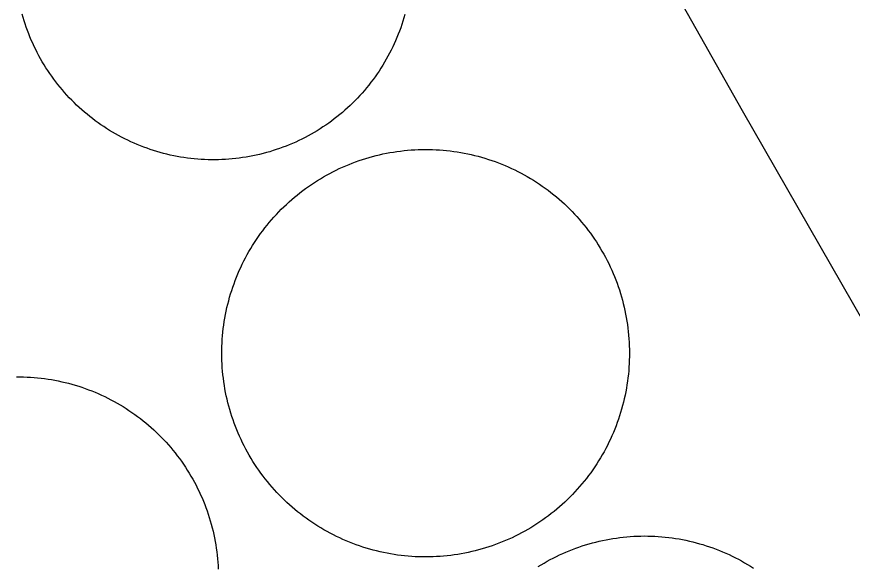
# Model space of a CAD drawing. Extents: x 3651524 to 3689615, y 505651 to 531377.
# Drawn here: x 3680590.2 to 3680705.2, y 515880 to 515955.6 of the extents above; entities that cross this region are included whole.
import ezdxf

# ---------------------------------------------------------------- set-up
doc = ezdxf.new("R2010")
doc.units = 0
doc.layers.add('V-DOMW-TANK', color=7, linetype='Continuous')
doc.layers.add('V-ROAD-CNTR', color=7, linetype='Continuous')

msp = doc.modelspace()

# ---------------------------------------------------------------- linework, layer by layer
at = {"layer": 'V-DOMW-TANK'}
for points in [[(3680624.121, 515936.779), (3680623.658, 515936.667), (3680623.193, 515936.558), (3680622.727, 515936.46), (3680622.26, 515936.37), (3680621.789, 515936.288), (3680621.318, 515936.214), (3680620.846, 515936.146), (3680620.373, 515936.089), (3680619.896, 515936.038), (3680619.423, 515935.999), (3680618.948, 515935.968), (3680618.471, 515935.944), (3680617.994, 515935.927), (3680617.516, 515935.921), (3680617.041, 515935.921), (3680616.564, 515935.929), (3680616.087, 515935.946), (3680615.61, 515935.972), (3680615.135, 515936.005), (3680614.659, 515936.048), (3680614.186, 515936.097), (3680613.713, 515936.157), (3680613.24, 515936.224), (3680612.769, 515936.3), (3680612.3, 515936.384), (3680611.831, 515936.476), (3680611.366, 515936.574), (3680610.901, 515936.683), (3680610.439, 515936.8), (3680609.978, 515936.923), (3680609.519, 515937.056), (3680609.064, 515937.195), (3680608.61, 515937.342), (3680608.159, 515937.502), (3680607.711, 515937.664), (3680607.266, 515937.834), (3680606.824, 515938.014), (3680606.386, 515938.201), (3680605.951, 515938.397), (3680605.519, 515938.598), (3680605.089, 515938.807), (3680604.665, 515939.024), (3680604.245, 515939.249), (3680603.828, 515939.481), (3680603.416, 515939.72), (3680603.006, 515939.966), (3680602.601, 515940.22), (3680602.204, 515940.48), (3680601.808, 515940.746), (3680601.417, 515941.021), (3680601.032, 515941.301), (3680600.651, 515941.59), (3680600.274, 515941.883), (3680599.906, 515942.184), (3680599.541, 515942.491), (3680599.183, 515942.804), (3680598.828, 515943.124), (3680598.48, 515943.45), (3680598.136, 515943.781), (3680597.802, 515944.119), (3680597.469, 515944.463), (3680597.143, 515944.814), (3680596.825, 515945.168), (3680596.514, 515945.528), (3680596.207, 515945.893), (3680595.908, 515946.266), (3680595.615, 515946.64), (3680595.328, 515947.021), (3680595.05, 515947.408), (3680594.775, 515947.8), (3680594.509, 515948.195), (3680594.251, 515948.596), (3680593.999, 515949), (3680593.753, 515949.409), (3680593.516, 515949.823), (3680593.285, 515950.241), (3680593.061, 515950.663), (3680592.846, 515951.087), (3680592.637, 515951.515), (3680592.437, 515951.949), (3680592.242, 515952.385), (3680592.058, 515952.823), (3680591.88, 515953.266), (3680591.71, 515953.712), (3680591.546, 515954.161), (3680591.392, 515954.611), (3680591.245, 515955.064), (3680591.107, 515955.52), (3680590.976, 515955.979)], [(3680643.641, 515955.903), (3680643.508, 515955.445), (3680643.368, 515954.99), (3680643.219, 515954.537), (3680643.063, 515954.085), (3680642.899, 515953.638), (3680642.729, 515953.192), (3680642.549, 515952.752), (3680642.363, 515952.311), (3680642.168, 515951.877), (3680641.963, 515951.445), (3680641.755, 515951.017), (3680641.539, 515950.593), (3680641.314, 515950.171), (3680641.083, 515949.753), (3680640.843, 515949.342), (3680640.597, 515948.934), (3680640.343, 515948.529), (3680640.083, 515948.129), (3680639.815, 515947.734), (3680639.543, 515947.345), (3680639.26, 515946.958), (3680638.973, 515946.579), (3680638.678, 515946.202), (3680638.379, 515945.833), (3680638.072, 515945.467), (3680637.759, 515945.108), (3680637.439, 515944.754), (3680637.112, 515944.406), (3680636.78, 515944.064), (3680636.444, 515943.726), (3680636.1, 515943.396), (3680635.75, 515943.071), (3680635.395, 515942.753), (3680635.035, 515942.44), (3680634.668, 515942.135), (3680634.298, 515941.834), (3680633.923, 515941.541), (3680633.54, 515941.254), (3680633.155, 515940.976), (3680632.764, 515940.703), (3680632.369, 515940.437), (3680631.967, 515940.177), (3680631.562, 515939.925), (3680631.154, 515939.679), (3680630.74, 515939.442), (3680630.323, 515939.212), (3680629.901, 515938.987), (3680629.475, 515938.772), (3680629.047, 515938.563), (3680628.615, 515938.362), (3680628.178, 515938.17), (3680627.738, 515937.983), (3680627.296, 515937.805), (3680626.851, 515937.635), (3680626.403, 515937.473), (3680625.95, 515937.318), (3680625.497, 515937.174), (3680625.041, 515937.033), (3680624.582, 515936.902), (3680624.121, 515936.779)], [(3680630.378, 515932.247), (3680630.779, 515932.526), (3680631.189, 515932.796), (3680631.601, 515933.06), (3680632.018, 515933.316), (3680632.438, 515933.566), (3680632.864, 515933.808), (3680633.294, 515934.043), (3680633.728, 515934.266), (3680634.165, 515934.485), (3680634.607, 515934.698), (3680635.051, 515934.901), (3680635.5, 515935.096), (3680635.953, 515935.284), (3680636.407, 515935.464), (3680636.864, 515935.636), (3680637.327, 515935.802), (3680637.792, 515935.956), (3680638.257, 515936.103), (3680638.726, 515936.245), (3680639.199, 515936.376), (3680639.672, 515936.499), (3680640.145, 515936.613), (3680640.622, 515936.72), (3680641.103, 515936.818), (3680641.585, 515936.908), (3680642.068, 515936.99), (3680642.551, 515937.062), (3680643.037, 515937.127), (3680643.522, 515937.183), (3680644.009, 515937.23), (3680644.501, 515937.269), (3680644.986, 515937.299), (3680645.476, 515937.32), (3680645.965, 515937.336), (3680646.455, 515937.34), (3680646.946, 515937.336), (3680647.432, 515937.324), (3680647.921, 515937.304), (3680648.411, 515937.275), (3680648.898, 515937.238), (3680649.385, 515937.191), (3680649.871, 515937.136), (3680650.356, 515937.072), (3680650.841, 515937), (3680651.323, 515936.921), (3680651.804, 515936.832), (3680652.285, 515936.736), (3680652.763, 515936.63), (3680653.236, 515936.515), (3680653.713, 515936.394), (3680654.184, 515936.265), (3680654.653, 515936.126), (3680655.12, 515935.978), (3680655.585, 515935.825), (3680656.045, 515935.663), (3680656.504, 515935.491), (3680656.961, 515935.313), (3680657.414, 515935.126), (3680657.862, 515934.932), (3680658.309, 515934.729), (3680658.749, 515934.52), (3680659.187, 515934.301), (3680659.621, 515934.076), (3680660.053, 515933.842), (3680660.479, 515933.603), (3680660.899, 515933.357), (3680661.317, 515933.101), (3680661.731, 515932.837), (3680662.14, 515932.569), (3680662.544, 515932.292), (3680662.943, 515932.007), (3680663.336, 515931.717), (3680663.725, 515931.42), (3680664.108, 515931.117), (3680664.487, 515930.805), (3680664.86, 515930.488), (3680665.227, 515930.166), (3680665.587, 515929.834), (3680665.943, 515929.497), (3680666.292, 515929.155), (3680666.636, 515928.806), (3680666.974, 515928.452), (3680667.303, 515928.092), (3680667.629, 515927.725), (3680667.946, 515927.354), (3680668.26, 515926.975), (3680668.567, 515926.595), (3680668.862, 515926.205), (3680669.155, 515925.812), (3680669.439, 515925.415), (3680669.716, 515925.011), (3680669.988, 515924.604), (3680670.25, 515924.192), (3680670.506, 515923.774), (3680670.756, 515923.353), (3680670.998, 515922.929), (3680671.231, 515922.499), (3680671.459, 515922.064), (3680671.678, 515921.626), (3680671.889, 515921.186)], [(3680618.561, 515906.819), (3680618.522, 515907.306), (3680618.491, 515907.796), (3680618.469, 515908.283), (3680618.456, 515908.773), (3680618.45, 515909.262), (3680618.454, 515909.752), (3680618.465, 515910.241), (3680618.487, 515910.731), (3680618.516, 515911.218), (3680618.555, 515911.708), (3680618.602, 515912.193), (3680618.655, 515912.68), (3680618.719, 515913.166), (3680618.79, 515913.649), (3680618.87, 515914.132), (3680618.958, 515914.614), (3680619.057, 515915.093), (3680619.161, 515915.572), (3680619.276, 515916.047), (3680619.397, 515916.52), (3680619.528, 515916.993), (3680619.665, 515917.462), (3680619.812, 515917.929), (3680619.966, 515918.394), (3680620.13, 515918.855), (3680620.3, 515919.314), (3680620.478, 515919.769), (3680620.666, 515920.221), (3680620.861, 515920.672), (3680621.059, 515921.116), (3680621.272, 515921.558), (3680621.49, 515921.997), (3680621.715, 515922.431), (3680621.948, 515922.861), (3680622.19, 515923.287), (3680622.438, 515923.709), (3680622.692, 515924.127), (3680622.954, 515924.54), (3680623.224, 515924.95), (3680623.501, 515925.353), (3680623.783, 515925.753), (3680624.074, 515926.146), (3680624.373, 515926.533), (3680624.676, 515926.918), (3680624.988, 515927.295), (3680625.305, 515927.668), (3680625.629, 515928.034), (3680625.958, 515928.397), (3680626.294, 515928.751), (3680626.636, 515929.101), (3680626.986, 515929.445), (3680627.341, 515929.781), (3680627.701, 515930.113), (3680628.07, 515930.439), (3680628.438, 515930.756), (3680628.813, 515931.067), (3680629.198, 515931.373), (3680629.585, 515931.672), (3680629.979, 515931.962), (3680630.378, 515932.247)], [(3680671.889, 515921.186), (3680672.092, 515920.739), (3680672.288, 515920.291), (3680672.477, 515919.84), (3680672.655, 515919.386), (3680672.827, 515918.927), (3680672.993, 515918.466), (3680673.148, 515918.001), (3680673.296, 515917.534), (3680673.435, 515917.065), (3680673.566, 515916.594), (3680673.689, 515916.121), (3680673.804, 515915.646), (3680673.91, 515915.167), (3680674.008, 515914.689), (3680674.099, 515914.206), (3680674.181, 515913.725), (3680674.254, 515913.242), (3680674.318, 515912.756), (3680674.375, 515912.269), (3680674.422, 515911.781), (3680674.461, 515911.294), (3680674.492, 515910.806), (3680674.512, 515910.317), (3680674.527, 515909.825), (3680674.531, 515909.338), (3680674.531, 515908.849), (3680674.516, 515908.359), (3680674.496, 515907.872), (3680674.465, 515907.38), (3680674.428, 515906.895), (3680674.381, 515906.407), (3680674.328, 515905.922), (3680674.264, 515905.437), (3680674.193, 515904.951), (3680674.113, 515904.468), (3680674.021, 515903.987), (3680673.927, 515903.507), (3680673.822, 515903.03), (3680673.707, 515902.553), (3680673.587, 515902.08), (3680673.458, 515901.609), (3680673.318, 515901.138), (3680673.171, 515900.671), (3680673.017, 515900.208), (3680672.853, 515899.745), (3680672.683, 515899.286), (3680672.503, 515898.832), (3680672.317, 515898.379), (3680672.122, 515897.931), (3680671.92, 515897.484), (3680671.711, 515897.042), (3680671.494, 515896.604), (3680671.266, 515896.167), (3680671.035, 515895.739), (3680670.793, 515895.313), (3680670.545, 515894.891), (3680670.291, 515894.474), (3680670.029, 515894.06), (3680669.757, 515893.652), (3680669.482, 515893.249), (3680669.198, 515892.85), (3680668.909, 515892.456), (3680668.61, 515892.067), (3680668.307, 515891.684), (3680667.996, 515891.305), (3680667.678, 515890.933), (3680667.355, 515890.566), (3680667.025, 515890.204), (3680666.689, 515889.849), (3680666.345, 515889.501), (3680665.997, 515889.157), (3680665.644, 515888.819), (3680665.282, 515888.487), (3680664.915, 515888.164), (3680664.545, 515887.844), (3680664.168, 515887.533), (3680663.785, 515887.228), (3680663.396, 515886.929), (3680663.005, 515886.638), (3680662.605, 515886.353), (3680662.202, 515886.075), (3680661.794, 515885.805), (3680661.383, 515885.542), (3680660.965, 515885.286), (3680660.545, 515885.037), (3680660.119, 515884.795), (3680659.689, 515884.561), (3680659.255, 515884.334), (3680658.816, 515884.115), (3680658.376, 515883.904), (3680657.932, 515883.701), (3680657.483, 515883.505), (3680657.031, 515883.318), (3680656.576, 515883.136), (3680656.117, 515882.964), (3680655.656, 515882.8), (3680655.191, 515882.644), (3680654.727, 515882.497), (3680654.258, 515882.358), (3680653.784, 515882.227)], [(3680653.784, 515882.227), (3680653.311, 515882.102), (3680652.836, 515881.987), (3680652.359, 515881.881), (3680651.878, 515881.782), (3680651.399, 515881.694), (3680650.915, 515881.612), (3680650.432, 515881.539), (3680649.947, 515881.475), (3680649.459, 515881.418), (3680648.972, 515881.371), (3680648.484, 515881.332), (3680647.997, 515881.301), (3680647.507, 515881.278), (3680647.018, 515881.266), (3680646.526, 515881.26), (3680646.039, 515881.264), (3680645.552, 515881.276), (3680645.062, 515881.297), (3680644.573, 515881.326), (3680644.085, 515881.364), (3680643.598, 515881.409), (3680643.112, 515881.465), (3680642.627, 515881.526), (3680642.142, 515881.6), (3680641.66, 515881.68), (3680641.179, 515881.768), (3680640.698, 515881.866), (3680640.221, 515881.971), (3680639.745, 515882.085), (3680639.27, 515882.206), (3680638.799, 515882.337), (3680638.33, 515882.474), (3680637.863, 515882.622), (3680637.398, 515882.776), (3680636.936, 515882.939), (3680636.477, 515883.109), (3680636.022, 515883.285), (3680635.57, 515883.474), (3680635.121, 515883.668), (3680634.675, 515883.871), (3680634.234, 515884.082), (3680633.796, 515884.299), (3680633.36, 515884.525), (3680632.928, 515884.758), (3680632.504, 515884.998), (3680632.082, 515885.245), (3680631.664, 515885.501), (3680631.25, 515885.764), (3680630.841, 515886.034), (3680630.439, 515886.31), (3680630.04, 515886.593), (3680629.647, 515886.884), (3680629.258, 515887.181), (3680628.873, 515887.486), (3680628.496, 515887.797), (3680628.123, 515888.115), (3680627.756, 515888.438), (3680627.396, 515888.768), (3680627.04, 515889.104), (3680626.691, 515889.446), (3680626.347, 515889.796), (3680626.009, 515890.15), (3680625.678, 515890.511), (3680625.356, 515890.875), (3680625.035, 515891.25), (3680624.723, 515891.625), (3680624.418, 515892.008), (3680624.119, 515892.395), (3680623.828, 515892.788), (3680623.544, 515893.185), (3680623.265, 515893.589), (3680622.995, 515893.997), (3680622.733, 515894.408), (3680622.475, 515894.826), (3680622.227, 515895.248), (3680621.987, 515895.674), (3680621.752, 515896.104), (3680621.524, 515896.536), (3680621.305, 515896.976), (3680621.094, 515897.417), (3680620.892, 515897.861), (3680620.695, 515898.31), (3680620.507, 515898.762), (3680620.326, 515899.217), (3680620.154, 515899.676), (3680619.99, 515900.136), (3680619.835, 515900.599), (3680619.687, 515901.066), (3680619.548, 515901.535), (3680619.417, 515902.006), (3680619.294, 515902.479), (3680619.177, 515902.957), (3680619.071, 515903.434), (3680618.975, 515903.913), (3680618.882, 515904.394), (3680618.803, 515904.875), (3680618.729, 515905.361), (3680618.665, 515905.846), (3680618.608, 515906.332), (3680618.561, 515906.819)], [(3680590.219, 515906.053), (3680590.7, 515906.051), (3680591.179, 515906.039), (3680591.662, 515906.022), (3680592.144, 515905.998), (3680592.625, 515905.961), (3680593.104, 515905.918), (3680593.584, 515905.867), (3680594.061, 515905.807), (3680594.538, 515905.738), (3680595.013, 515905.662), (3680595.488, 515905.576), (3680595.959, 515905.484), (3680596.43, 515905.381), (3680596.899, 515905.273), (3680597.366, 515905.154), (3680597.829, 515905.029), (3680598.294, 515904.894), (3680598.757, 515904.753), (3680599.213, 515904.603), (3680599.668, 515904.443), (3680600.121, 515904.277), (3680600.569, 515904.105), (3680601.016, 515903.921), (3680601.458, 515903.733), (3680601.898, 515903.536), (3680602.335, 515903.331), (3680602.767, 515903.116), (3680603.195, 515902.899), (3680603.619, 515902.672), (3680604.041, 515902.436), (3680604.456, 515902.195), (3680604.87, 515901.945), (3680605.278, 515901.689), (3680605.681, 515901.427), (3680606.078, 515901.156), (3680606.474, 515900.878), (3680606.861, 515900.593), (3680607.246, 515900.302), (3680607.625, 515900.005), (3680607.997, 515899.7), (3680608.366, 515899.391), (3680608.728, 515899.073), (3680609.087, 515898.75), (3680609.437, 515898.42), (3680609.783, 515898.084), (3680610.123, 515897.742), (3680610.457, 515897.396), (3680610.785, 515897.042), (3680611.106, 515896.683), (3680611.422, 515896.317), (3680611.729, 515895.948), (3680612.032, 515895.571), (3680612.327, 515895.195), (3680612.616, 515894.808), (3680612.898, 515894.418), (3680613.173, 515894.021), (3680613.441, 515893.622), (3680613.703, 515893.218), (3680613.957, 515892.809), (3680614.205, 515892.395), (3680614.444, 515891.977), (3680614.676, 515891.555), (3680614.901, 515891.131), (3680615.12, 515890.699), (3680615.329, 515890.263), (3680615.532, 515889.829), (3680615.726, 515889.386), (3680615.913, 515888.944), (3680616.093, 515888.496)], [(3680616.093, 515888.496), (3680616.265, 515888.045), (3680616.429, 515887.592), (3680616.585, 515887.138), (3680616.732, 515886.679), (3680616.871, 515886.216), (3680617.002, 515885.753), (3680617.127, 515885.288), (3680617.242, 515884.819), (3680617.349, 515884.35), (3680617.449, 515883.879), (3680617.539, 515883.404), (3680617.621, 515882.931), (3680617.695, 515882.456), (3680617.76, 515881.979), (3680617.82, 515881.5), (3680617.869, 515881.018), (3680617.908, 515880.541), (3680617.94, 515880.06), (3680617.965, 515879.579)], [(3680661.958, 515879.923), (3680662.368, 515880.175), (3680662.783, 515880.42), (3680663.201, 515880.658), (3680663.625, 515880.889), (3680664.051, 515881.113), (3680664.481, 515881.328), (3680664.915, 515881.536), (3680665.354, 515881.737), (3680665.796, 515881.93), (3680666.24, 515882.114), (3680666.685, 515882.292), (3680667.139, 515882.46), (3680667.592, 515882.622), (3680668.049, 515882.776), (3680668.508, 515882.921), (3680668.968, 515883.058), (3680669.433, 515883.189), (3680669.898, 515883.31), (3680670.367, 515883.423), (3680670.836, 515883.527), (3680671.307, 515883.625), (3680671.782, 515883.713), (3680672.257, 515883.795), (3680672.733, 515883.865), (3680673.21, 515883.929), (3680673.689, 515883.984), (3680674.168, 515884.031), (3680674.649, 515884.07), (3680675.129, 515884.101), (3680675.61, 515884.123), (3680676.091, 515884.135), (3680676.573, 515884.142), (3680677.054, 515884.137), (3680677.535, 515884.125), (3680678.016, 515884.105), (3680678.498, 515884.078), (3680678.977, 515884.039), (3680679.456, 515883.994), (3680679.935, 515883.941), (3680680.413, 515883.879), (3680680.89, 515883.808), (3680681.365, 515883.73), (3680681.838, 515883.646), (3680682.311, 515883.548), (3680682.78, 515883.445), (3680683.249, 515883.333), (3680683.716, 515883.214), (3680684.181, 515883.085), (3680684.642, 515882.95), (3680685.1, 515882.806), (3680685.559, 515882.653), (3680686.012, 515882.493), (3680686.464, 515882.325), (3680686.913, 515882.149), (3680687.357, 515881.967), (3680687.798, 515881.774), (3680688.238, 515881.575), (3680688.672, 515881.369), (3680689.104, 515881.156), (3680689.532, 515880.934), (3680689.956, 515880.705), (3680690.374, 515880.467), (3680690.79, 515880.224), (3680691.201, 515879.974), (3680691.609, 515879.716)]]:
    msp.add_lwpolyline(points, dxfattribs=at)
at = {"layer": 'V-ROAD-CNTR'}
msp.add_lwpolyline([(3680586.776, 516104.968), (3680588.374, 516103.729), (3680592.85, 516099.998), (3680597.191, 516096.107), (3680601.392, 516092.064), (3680605.445, 516087.874), (3680609.344, 516083.544), (3680613.09, 516079.073), (3680616.377, 516074.855), (3680621.939, 516066.023), (3680627.662, 516056.566), (3680633.21, 516047.012), (3680638.585, 516037.356), (3680643.784, 516027.606), (3680648.805, 516017.761), (3680653.885, 516007.35), (3680671.932, 515974.817), (3680690.043, 515942.708), (3680708.382, 515910.732)], dxfattribs=at)

doc.saveas('drawing.dxf')
